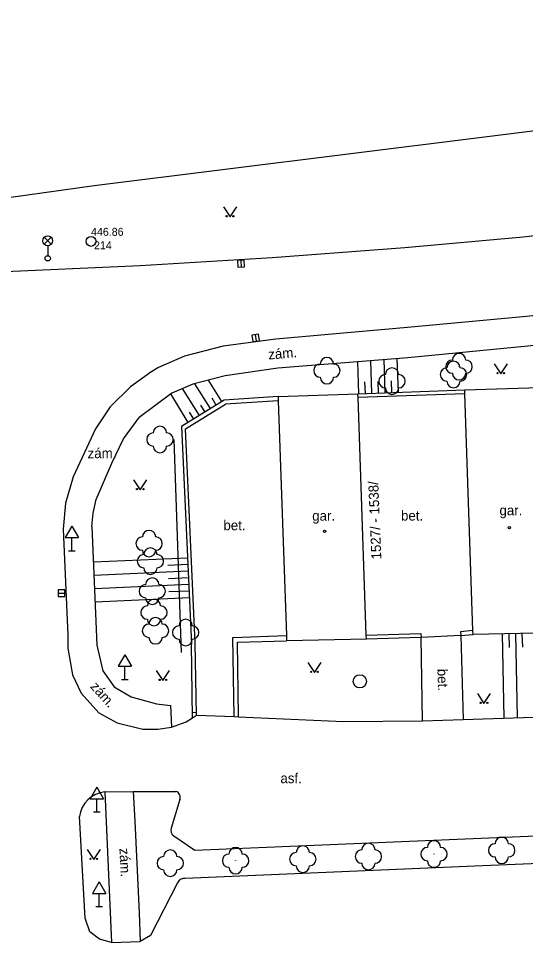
# Model space of a CAD drawing. Extents: x -737812 to -729375, y -1123000 to -1115500.
# Drawn here: x -736392.1 to -736353.9, y -1118235.4 to -1118165.7 of the extents above; entities that cross this region are included whole.
import ezdxf

# ---------------------------------------------------------------- set-up
doc = ezdxf.new("R2010")
doc.units = 0
for name, color, linetype in [('Doplněk polohopisu', 7, 'Continuous'), ('Doplňkové značky', 7, 'Continuous'), ('Hranice - ploty_ zdi', 7, 'Continuous'), ('Komunikace', 7, 'Continuous'), ('Pomocné popisy', 7, 'Continuous'), ('Popisy budov', 7, 'Continuous'), ('Povr_ zn_ inž_ sítí - el_', 7, 'Continuous'), ('Povr_ zn_ inž_ sítí - kan_', 7, 'Continuous'), ('Stavební objekty', 7, 'Continuous'), ('Výškopis', 7, 'Continuous'), ('Zeleň', 7, 'Continuous'), ('Značky bodového  pole', 7, 'Continuous'), ('Značky druhů budov', 7, 'Continuous'), ('Značky druhů pozemků', 7, 'Continuous'), ('Čísla popisná', 7, 'Continuous')]:
    doc.layers.add(name, color=color, linetype=linetype)

msp = doc.modelspace()

# ---------------------------------------------------------------- linework, layer by layer
at = {"layer": 'Doplněk polohopisu'}
msp.add_line((-736385.62, -1118224.05), (-736385.12, -1118235.43), dxfattribs=at)
for points in [[(-736252.33, -1118176.2), (-736257.76, -1118176.71), (-736264.01, -1118177.23), (-736273.47, -1118178.36), (-736291.29, -1118181.24), (-736312.07, -1118184.53), (-736331.23, -1118187.58), (-736343.21, -1118189.24), (-736353.71, -1118190.39), (-736362.76, -1118191.28), (-736372.57, -1118192.07), (-736376.53, -1118192.65), (-736378.99, -1118193.28), (-736380.57, -1118193.96), (-736383.02, -1118195.79)], [(-736386.59, -1118204.01), (-736386.49, -1118203), (-736386.27, -1118201.98), (-736385.1, -1118199.23), (-736384.22, -1118197.41), (-736383.02, -1118195.79)], [(-736386.59, -1118204.01), (-736386.23, -1118212.99), (-736385.78, -1118214.92), (-736384.91, -1118216.13), (-736383.64, -1118216.89), (-736381.71, -1118217.4), (-736380.66, -1118217.54), (-736380.58, -1118219.17)], [(-736383.47, -1118224.03), (-736383.35, -1118226.27), (-736383.02, -1118233.2), (-736382.95, -1118235.35)]]:
    msp.add_lwpolyline(points, dxfattribs=at)
at = {"layer": 'Doplňkové značky'}
for p, q in [((-736388.11, -1118203.984), (-736388.61, -1118204.85)), ((-736388.11, -1118203.984), (-736387.61, -1118204.85)), ((-736388.61, -1118204.85), (-736387.61, -1118204.85)), ((-736388.11, -1118205.85), (-736388.11, -1118204.85)), ((-736388.36, -1118205.85), (-736387.86, -1118205.85)), ((-736384.11, -1118213.704), (-736384.61, -1118214.57)), ((-736384.11, -1118213.704), (-736383.61, -1118214.57)), ((-736384.61, -1118214.57), (-736383.61, -1118214.57)), ((-736384.11, -1118215.57), (-736384.11, -1118214.57)), ((-736384.36, -1118215.57), (-736383.86, -1118215.57)), ((-736386.22, -1118223.704), (-736386.72, -1118224.57)), ((-736386.22, -1118223.704), (-736385.72, -1118224.57)), ((-736386.72, -1118224.57), (-736385.72, -1118224.57)), ((-736386.22, -1118225.57), (-736386.22, -1118224.57)), ((-736386.47, -1118225.57), (-736385.97, -1118225.57)), ((-736386.04, -1118230.854), (-736386.54, -1118231.72)), ((-736386.04, -1118230.854), (-736385.54, -1118231.72)), ((-736386.54, -1118231.72), (-736385.54, -1118231.72)), ((-736386.04, -1118232.72), (-736386.04, -1118231.72)), ((-736386.29, -1118232.72), (-736385.79, -1118232.72))]:
    msp.add_line(p, q, dxfattribs=at)
at = {"layer": 'Hranice - ploty_ zdi'}
for p, q in [((-736380.41, -1118197.44), (-736379.85, -1118213.53)), ((-736378.71, -1118218.27), (-736378.79, -1118212.79)), ((-736375.87, -1118218.36), (-736375.96, -1118212.39)), ((-736375.53, -1118218.38), (-736375.61, -1118212.76)), ((-736358.76, -1118212.26), (-736361.76, -1118212.4)), ((-736379.01, -1118218.46), (-736379.09, -1118212.9))]:
    msp.add_line(p, q, dxfattribs=at)
for points in [[(-736366.52, -1118193.99), (-736358.46, -1118193.71)], [(-736358.45, -1118194.01), (-736366.51, -1118194.29)], [(-736376.61, -1118194.48), (-736379.83, -1118196.48)], [(-736372.55, -1118194.2), (-736376.61, -1118194.48)], [(-736372.54, -1118194.54), (-736376.52, -1118194.78)], [(-736379.52, -1118196.64), (-736376.52, -1118194.78)], [(-736379.83, -1118196.48), (-736379.09, -1118212.9)], [(-736378.79, -1118212.79), (-736379.52, -1118196.64)], [(-736365.89, -1118212.23), (-736361.77, -1118212.1)], [(-736361.77, -1118212.1), (-736361.76, -1118212.4)], [(-736357.84, -1118211.88), (-736358.78, -1118211.96)], [(-736358.78, -1118211.96), (-736358.76, -1118212.26)], [(-736375.96, -1118212.39), (-736371.92, -1118212.26)], [(-736375.61, -1118212.76), (-736371.91, -1118212.64)], [(-736361.76, -1118212.4), (-736365.88, -1118212.53)], [(-736358.76, -1118212.26), (-736357.82, -1118212.18)]]:
    msp.add_lwpolyline(points, dxfattribs=at)
at = {"layer": 'Komunikace'}
for p, q in [((-736379.01, -1118218.46), (-736378.71, -1118218.27)), ((-736378.71, -1118218.27), (-736375.87, -1118218.36)), ((-736375.87, -1118218.36), (-736375.53, -1118218.38)), ((-736361.66, -1118218.68), (-736358.59, -1118218.58)), ((-736385.62, -1118224.05), (-736383.47, -1118224.03)), ((-736385.12, -1118235.43), (-736382.95, -1118235.35))]:
    msp.add_line(p, q, dxfattribs=at)
for points in [[(-736181.84, -1118165.66), (-736220.45, -1118166.32), (-736231.1, -1118166.52), (-736239.09, -1118166.98), (-736258.03, -1118168.43), (-736265.02, -1118169.04), (-736273.97, -1118170.1), (-736292.72, -1118173.07), (-736312.47, -1118176.29), (-736332.22, -1118179.38), (-736344.11, -1118181.03), (-736354.05, -1118182.16), (-736362.99, -1118182.97), (-736372.98, -1118183.74), (-736382.94, -1118184.33), (-736394.28, -1118184.84)], [(-736312.24, -1118182.36), (-736331.5, -1118185.33), (-736343.39, -1118187), (-736353.8, -1118188.17), (-736362.78, -1118189), (-736372.72, -1118189.87), (-736376.69, -1118190.39), (-736379.61, -1118191.15), (-736381.57, -1118192.01), (-736382.15, -1118192.37)], [(-736382.15, -1118192.37), (-736383.67, -1118193.47), (-736385.22, -1118194.99), (-736386.32, -1118196.64), (-736388.02, -1118200.28), (-736388.59, -1118202.26), (-736388.76, -1118204.21), (-736388.41, -1118212.23)], [(-736358.76, -1118212.26), (-736358.59, -1118218.58), (-736347.95, -1118218.23), (-736347.87, -1118211.87)], [(-736388.41, -1118212.23), (-736388.41, -1118213.21), (-736388.06, -1118215.21), (-736387.41, -1118216.59), (-736386.06, -1118218.1), (-736384.7, -1118218.85), (-736382.75, -1118219.33), (-736381.61, -1118219.32), (-736380.58, -1118219.17)], [(-736375.53, -1118218.38), (-736367.6, -1118218.75), (-736361.66, -1118218.68), (-736361.76, -1118212.4)], [(-736379, -1118218.03), (-736378.72, -1118218.05)], [(-736380.58, -1118219.17), (-736379.49, -1118218.76), (-736379.01, -1118218.46)], [(-736383.47, -1118224.03), (-736380.26, -1118224.02)], [(-736379.95, -1118224.64), (-736380.61, -1118226.79)], [(-736385.12, -1118235.43), (-736386.01, -1118235.18), (-736386.74, -1118234.63), (-736387.11, -1118233.6), (-736387.53, -1118225.92)], [(-736380.4, -1118227.38), (-736378.82, -1118228.45), (-736357.83, -1118227.57), (-736335.29, -1118226.63), (-736316.73, -1118225.83)], [(-736316.6, -1118227.93), (-736335.19, -1118228.73), (-736357.69, -1118229.67), (-736379.56, -1118230.6)], [(-736380.14, -1118230.93), (-736382.17, -1118234.9), (-736382.95, -1118235.35)]]:
    msp.add_lwpolyline(points, dxfattribs=at)
for centre, radius, start, end in [((-736380.402, -1118224.479), 0.48, 340.36442, 72.76568), ((-736385.405, -1118226.18), 2.141, 95.76444, 173.023), ((-736380.13, -1118226.951), 0.507, 161.42329, 237.76128), ((-736379.644, -1118231.126), 0.533, 80.87828, 158.39849)]:
    msp.add_arc(centre, radius, start, end, dxfattribs=at)
at = {"layer": 'Povr_ zn_ inž_ sítí - el_'}
for p, q in [((-736390.194, -1118182.708), (-736389.666, -1118182.18)), ((-736389.658, -1118182.705), (-736390.186, -1118182.176)), ((-736389.93, -1118182.82), (-736389.93, -1118183.57))]:
    msp.add_line(p, q, dxfattribs=at)
for centre, radius in [((-736389.93, -1118182.445), 0.375), ((-736389.93, -1118183.77), 0.2)]:
    msp.add_circle(centre, radius, dxfattribs=at)
at = {"layer": 'Povr_ zn_ inž_ sítí - kan_'}
for p, q in [((-736375.355, -1118183.93), (-736375.325, -1118184.43)), ((-736374.272, -1118189.532), (-736374.208, -1118190.028)), ((-736389.14, -1118209.06), (-736388.64, -1118209.06))]:
    msp.add_line(p, q, dxfattribs=at)
for points in [[(-736375.605, -1118183.945), (-736375.576, -1118184.445), (-736375.075, -1118184.415), (-736375.105, -1118183.916)], [(-736374.521, -1118189.565), (-736374.456, -1118190.061), (-736373.959, -1118189.996), (-736374.024, -1118189.5)], [(-736389.14, -1118209.311), (-736388.64, -1118209.311), (-736388.64, -1118208.81), (-736389.14, -1118208.81)]]:
    msp.add_lwpolyline(points, close=True, dxfattribs=at)
msp.add_circle((-736366.38, -1118215.71), 0.5, dxfattribs=at)
at = {"layer": 'Stavební objekty'}
for points in [[(-736372.55, -1118194.2), (-736366.52, -1118193.99)], [(-736365.88, -1118212.53), (-736365.89, -1118212.23), (-736366.51, -1118194.29), (-736366.52, -1118193.99)], [(-736358.46, -1118193.71), (-736352.81, -1118193.52)], [(-736357.82, -1118212.18), (-736357.84, -1118211.88), (-736358.45, -1118194.01), (-736358.46, -1118193.71)], [(-736372.55, -1118194.2), (-736372.54, -1118194.54), (-736371.92, -1118212.26), (-736371.91, -1118212.64)], [(-736351.88, -1118212.05), (-736357.82, -1118212.18)], [(-736365.88, -1118212.53), (-736371.91, -1118212.64)]]:
    msp.add_lwpolyline(points, dxfattribs=at)
at = {"layer": 'Výškopis'}
for points in [[(-736366.46, -1118193.99), (-736366.54, -1118191.59)], [(-736365.46, -1118193.95), (-736365.54, -1118191.5)], [(-736364.46, -1118193.92), (-736364.54, -1118191.42)], [(-736363.46, -1118193.88), (-736363.55, -1118191.34)], [(-736377.64, -1118195.12), (-736378.82, -1118193.24)], [(-736376.78, -1118194.59), (-736377.79, -1118192.97)], [(-736365.96, -1118193.97), (-736365.99, -1118193.1)], [(-736364.96, -1118193.94), (-736364.99, -1118193.06)], [(-736363.96, -1118193.9), (-736363.99, -1118193.03)], [(-736379.33, -1118196.17), (-736380.65, -1118193.99)], [(-736378.48, -1118195.64), (-736379.75, -1118193.61)], [(-736377.21, -1118194.86), (-736377.53, -1118194.33)], [(-736378.91, -1118195.91), (-736379.23, -1118195.39)], [(-736378.06, -1118195.38), (-736378.38, -1118194.86)], [(-736379.38, -1118206.4), (-736386.48, -1118206.71)], [(-736379.36, -1118206.9), (-736380.86, -1118206.97)], [(-736379.33, -1118207.4), (-736386.44, -1118207.72)], [(-736379.31, -1118207.9), (-736380.82, -1118207.96)], [(-736379.29, -1118208.4), (-736386.4, -1118208.72)], [(-736379.27, -1118208.9), (-736380.78, -1118208.96)], [(-736379.24, -1118209.4), (-736386.36, -1118209.72)], [(-736355.64, -1118212.13), (-736355.5, -1118218.48)], [(-736355.14, -1118212.12), (-736355.11, -1118213.16)], [(-736354.64, -1118212.11), (-736354.5, -1118218.45)], [(-736354.14, -1118212.1), (-736354.11, -1118213.14)]]:
    msp.add_lwpolyline(points, dxfattribs=at)
at = {"layer": 'Zeleň'}
for points in [[(-736386.42, -1118178.26), (-736338, -1118172.23)], [(-736423.07, -1118183.41), (-736386.42, -1118178.26)]]:
    msp.add_lwpolyline(points, dxfattribs=at)
for centre in [(-736368.86, -1118192.25), (-736359.31, -1118192.54), (-736358.89, -1118191.95), (-736363.95, -1118193.05), (-736381.46, -1118197.45), (-736382.28, -1118205.31), (-736382.18, -1118206.64), (-736382.04, -1118208.9), (-736381.91, -1118210.52), (-736381.79, -1118211.89), (-736379.52, -1118212.02), (-736360.78, -1118228.75), (-736355.67, -1118228.47), (-736380.68, -1118229.44), (-736375.75, -1118229.25), (-736370.68, -1118229.14), (-736365.73, -1118228.94)]:
    msp.add_circle(centre, 0.0005, dxfattribs=at)
for centre, start, end in [((-736358.89, -1118191.45), 360, 179.99999), ((-736369.36, -1118192.25), 89.99999, 269.99999), ((-736368.86, -1118191.75), 360, 179.99999), ((-736368.36, -1118192.25), 270, 89.99999), ((-736359.39, -1118191.95), 89.99999, 269.99999), ((-736359.31, -1118192.04), 360, 179.99999), ((-736358.39, -1118191.95), 270, 89.99999), ((-736364.45, -1118193.05), 89.99999, 269.99999), ((-736363.95, -1118192.55), 360, 179.99999), ((-736363.45, -1118193.05), 270, 89.99999), ((-736359.81, -1118192.54), 89.99999, 269.99999), ((-736358.89, -1118192.45), 179.99999, 359.99999), ((-736358.81, -1118192.54), 270, 89.99999), ((-736368.86, -1118192.75), 179.99999, 359.99999), ((-736359.31, -1118193.04), 179.99999, 359.99999), ((-736363.95, -1118193.55), 179.99999, 359.99999), ((-736381.46, -1118196.95), 360, 179.99999), ((-736381.96, -1118197.45), 89.99999, 269.99999), ((-736380.96, -1118197.45), 270, 89.99999), ((-736381.46, -1118197.95), 179.99999, 359.99999), ((-736382.28, -1118204.81), 360, 179.99999), ((-736382.78, -1118205.31), 89.99999, 269.99999), ((-736381.78, -1118205.31), 270, 89.99999), ((-736382.28, -1118205.81), 179.99999, 359.99999), ((-736382.18, -1118206.14), 360, 179.99999), ((-736382.68, -1118206.64), 89.99999, 269.99999), ((-736381.68, -1118206.64), 270, 89.99999), ((-736382.18, -1118207.14), 179.99999, 359.99999), ((-736382.04, -1118208.4), 360, 179.99999), ((-736382.54, -1118208.9), 89.99999, 269.99999), ((-736381.54, -1118208.9), 270, 89.99999), ((-736382.41, -1118210.52), 89.99999, 269.99999), ((-736382.04, -1118209.4), 179.99999, 359.99999), ((-736381.91, -1118210.02), 360, 179.99999), ((-736381.41, -1118210.52), 270, 89.99999), ((-736382.29, -1118211.89), 89.99999, 269.99999), ((-736381.91, -1118211.02), 179.99999, 359.99999), ((-736381.79, -1118211.39), 360, 179.99999), ((-736381.29, -1118211.89), 270, 89.99999), ((-736379.52, -1118211.52), 360, 179.99999), ((-736380.02, -1118212.02), 89.99999, 269.99999), ((-736379.02, -1118212.02), 270, 89.99999), ((-736381.79, -1118212.39), 179.99999, 359.99999), ((-736379.52, -1118212.52), 179.99999, 359.99999), ((-736355.67, -1118227.97), 360, 179.99999), ((-736370.68, -1118228.64), 360, 179.99999), ((-736365.73, -1118228.44), 360, 179.99999), ((-736360.78, -1118228.25), 360, 179.99999), ((-736356.17, -1118228.47), 89.99999, 269.99999), ((-736355.17, -1118228.47), 270, 89.99999), ((-736380.68, -1118228.94), 360, 179.99999), ((-736376.25, -1118229.25), 89.99999, 269.99999), ((-736375.75, -1118228.75), 360, 179.99999), ((-736375.25, -1118229.25), 270, 89.99999), ((-736371.18, -1118229.14), 89.99999, 269.99999), ((-736370.18, -1118229.14), 270, 89.99999), ((-736366.23, -1118228.94), 89.99999, 269.99999), ((-736365.23, -1118228.94), 270, 89.99999), ((-736361.28, -1118228.75), 89.99999, 269.99999), ((-736360.28, -1118228.75), 270, 89.99999), ((-736381.18, -1118229.44), 89.99999, 269.99999), ((-736380.18, -1118229.44), 270, 89.99999), ((-736365.73, -1118229.44), 179.99999, 359.99999), ((-736360.78, -1118229.25), 179.99999, 359.99999), ((-736355.67, -1118228.97), 179.99999, 359.99999), ((-736380.68, -1118229.94), 179.99999, 359.99999), ((-736375.75, -1118229.75), 179.99999, 359.99999), ((-736370.68, -1118229.64), 179.99999, 359.99999)]:
    msp.add_arc(centre, 0.5, start, end, dxfattribs=at)
at = {"layer": 'Značky bodového  pole'}
for radius in [0.375, 0.0005]:
    msp.add_circle((-736386.66, -1118182.49), radius, dxfattribs=at)
at = {"layer": 'Značky druhů budov'}
for centre in [(-736369.04, -1118204.39), (-736355.09, -1118204.1)]:
    msp.add_circle(centre, 0.0875, dxfattribs=at)
at = {"layer": 'Značky druhů pozemků'}
for points in [[(-736376.67, -1118179.89), (-736376.17, -1118180.64), (-736375.67, -1118179.89)], [(-736356.24, -1118191.74), (-736355.74, -1118192.49), (-736355.24, -1118191.74)], [(-736383.45, -1118200.49), (-736382.95, -1118201.24), (-736382.45, -1118200.49)], [(-736381.74, -1118214.9), (-736381.24, -1118215.65), (-736380.74, -1118214.9)], [(-736370.3, -1118214.29), (-736369.8, -1118215.04), (-736369.3, -1118214.29)], [(-736357.51, -1118216.63), (-736357.01, -1118217.38), (-736356.51, -1118216.63)], [(-736386.95, -1118228.41), (-736386.45, -1118229.16), (-736385.95, -1118228.41)]]:
    msp.add_lwpolyline(points, dxfattribs=at)
for centre in [(-736376.42, -1118180.59), (-736375.92, -1118180.59), (-736355.99, -1118192.44), (-736355.49, -1118192.44), (-736383.2, -1118201.19), (-736382.7, -1118201.19), (-736370.05, -1118214.99), (-736369.55, -1118214.99), (-736381.49, -1118215.6), (-736380.99, -1118215.6), (-736357.26, -1118217.33), (-736356.76, -1118217.33), (-736386.7, -1118229.11), (-736386.2, -1118229.11)]:
    msp.add_circle(centre, 0.05, dxfattribs=at)

# ---------------------------------------------------------------- texts
at = {"layer": 'Pomocné popisy'}
for s, rotation, p in [('zám.', 4.6041, (-736373.26, -1118191.41)), ('bet.', 271.54081, (-736360.52, -1118214.77)), ('zám.', 311.79798, (-736386.76, -1118216.14)), ('zám.', 272.72631, (-736384.52, -1118228.32))]:
    msp.add_text(s, height=0.75, rotation=rotation, dxfattribs=at).set_placement(p)
for s, p in [('zám.', (-736386.92, -1118198.86)), ('bet.', (-736363.27, -1118203.57)), ('bet.', (-736376.67, -1118204.3)), ('asf.', (-736372.37, -1118223.4))]:
    msp.add_text(s, height=0.75, dxfattribs=at).set_placement(p)
at = {"layer": 'Popisy budov'}
for p in [(-736369.97, -1118203.58), (-736355.84, -1118203.17)]:
    msp.add_text('gar.', height=0.75, dxfattribs=at).set_placement(p)
at = {"layer": 'Značky bodového  pole'}
for s, p in [('446.86', (-736386.66, -1118182.07)), (' 214', (-736386.66, -1118183.09))]:
    msp.add_text(s, height=0.6, dxfattribs=at).set_placement(p)
at = {"layer": 'Čísla popisná'}
msp.add_text('1527/ - 1538/', height=0.75, rotation=92.36083, dxfattribs=at).set_placement((-736364.75, -1118206.49))

doc.saveas('drawing.dxf')
